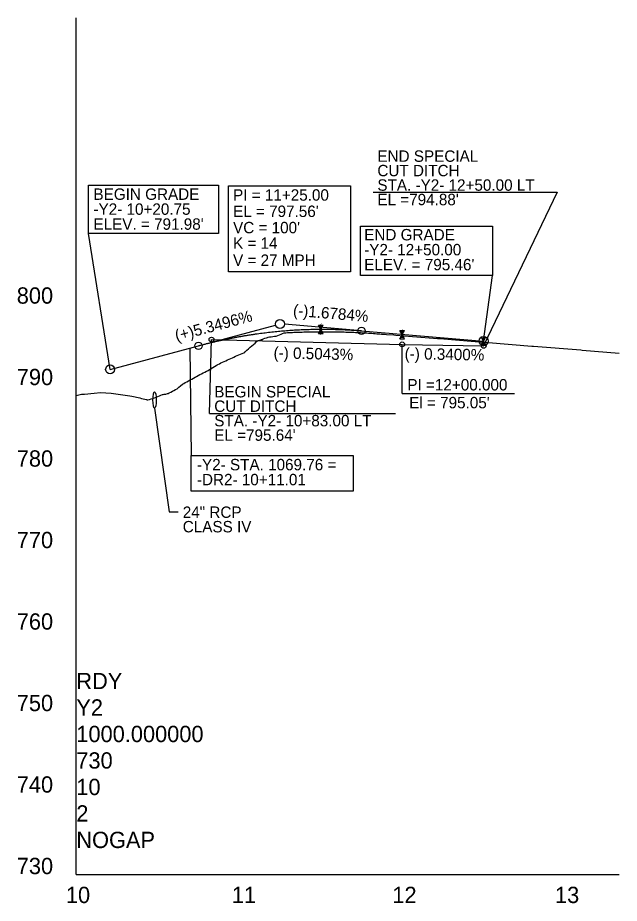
# Model space of a CAD drawing. Extents: x 579185 to 595036, y -53221 to -44640.
# Drawn here: x 579358 to 579728, y -49553 to -49009 of the extents above; entities that cross this region are included whole.
import ezdxf

# ---------------------------------------------------------------- set-up
doc = ezdxf.new("R2010")
doc.units = 0
for name, color, linetype in [('Exist Profile Cell', 7, 'Continuous'), ('Exist Vertical Profile Ground Line', 7, 'Continuous'), ('Exist Vertical Profile Horizontal Axis Label Major', 7, 'Continuous'), ('Exist Vertical Profile Vertical Axis Label', 7, 'Continuous'), ('Old_Level_2', 7, 'Continuous'), ('Prop Grid Mask', 7, 'Continuous'), ('Prop PFL Cross Pipe CELL', 7, 'Continuous'), ('Prop Vertical Profile Curve Label', 7, 'Continuous'), ('Prop Vertical Profile Ditch Grade Left', 7, 'Continuous'), ('Prop Vertical Profile Ditch Grade Left Label', 7, 'Continuous'), ('Prop Vertical Profile Ditch Grade Right Label', 7, 'Continuous'), ('Prop Vertical Profile Grade', 7, 'Continuous'), ('Prop Vertical Profile Grade Label', 7, 'Continuous'), ('Prop VPI Label', 7, 'Continuous')]:
    doc.layers.add(name, color=color, linetype=linetype)

msp = doc.modelspace()

# ---------------------------------------------------------------- linework, layer by layer
at = {"layer": 'Exist Profile Cell'}
for q in [(579394.26, -49285.12), (579727.53, -49535.12), (579394.26, -49535.12)]:
    msp.add_line((579394.26, -49535.12), q, dxfattribs=at)
at = {"layer": 'Exist Vertical Profile Ground Line'}
for points in [[(579509.93, -49206.12), (579510.93, -49205.74), (579511.5, -49205.53), (579511.92, -49205.47), (579512.92, -49205.31), (579513.91, -49205.16), (579514.91, -49205.01), (579515.91, -49204.86), (579516.9, -49204.72), (579517.9, -49204.34), (579518.89, -49203.96), (579520, -49203.55), (579520.88, -49203.2), (579521.93, -49202.79), (579522.87, -49202.73), (579523.87, -49202.66), (579524.87, -49202.59), (579525.86, -49202.53), (579526.86, -49202.47), (579527.85, -49202.41), (579528.85, -49202.37), (579529.84, -49202.37), (579530.84, -49202.38), (579531.37, -49202.38), (579531.83, -49202.35), (579532.83, -49202.3), (579533.83, -49202.24), (579534.18, -49202.23), (579534.82, -49202.21), (579535.82, -49202.19), (579536.81, -49202.18), (579537.81, -49202.16), (579538.8, -49202.15), (579539.8, -49202.14), (579540.79, -49202.13), (579541.79, -49202.12), (579542.79, -49202.12), (579543.78, -49202.11), (579544.78, -49202.11), (579545.77, -49202.11), (579546.77, -49202.12), (579547.76, -49202.12), (579548.76, -49202.13), (579549.75, -49202.14), (579550.17, -49202.14), (579550.75, -49202.14), (579551.75, -49202.15), (579552.74, -49202.16), (579553.74, -49202.17), (579554.73, -49202.19), (579555.73, -49202.2), (579556.72, -49202.22), (579557.72, -49202.23), (579558.71, -49202.25), (579559.71, -49202.27), (579560.71, -49202.3), (579561.05, -49202.31), (579561.7, -49202.33), (579562.7, -49202.37), (579563.69, -49202.41), (579564.69, -49202.45), (579565.68, -49202.5), (579566.68, -49202.54), (579567.67, -49202.59), (579568.67, -49202.64), (579569.67, -49202.69), (579570.66, -49202.74), (579571.66, -49202.79), (579572.65, -49202.85), (579573.65, -49202.91), (579574.64, -49202.99), (579575.64, -49203.06), (579576.63, -49203.14), (579577.63, -49203.21), (579578.63, -49203.29), (579579.62, -49203.36), (579580.62, -49203.44), (579581.61, -49203.51), (579582.61, -49203.59), (579583.6, -49203.66), (579584.6, -49203.74), (579589.14, -49204.08), (579590.39, -49204.16), (579616.01, -49206.25), (579617.31, -49206.34), (579646.16, -49208.7), (579647.17, -49208.76), (579673.79, -49210.89), (579674.84, -49210.97), (579703.84, -49213.28), (579704.69, -49213.34), (579727.53, -49215.29)], [(579394.26, -49241.25), (579397.52, -49240.49), (579399.26, -49240.39), (579405.15, -49239.72), (579409.06, -49239.4), (579415.62, -49239.83), (579427.12, -49241.35), (579428.3, -49241.6), (579429.29, -49241.81), (579430.29, -49242.03), (579431.28, -49242.26), (579432.28, -49242.49), (579433.27, -49242.73), (579434.27, -49242.97), (579435.27, -49243.22), (579436.26, -49243.47), (579437.26, -49243.73), (579437.62, -49243.83), (579438.25, -49243.8), (579438.87, -49243.77), (579439.25, -49243.65), (579440.24, -49243.35), (579441.24, -49243.04), (579442.23, -49242.63), (579443.23, -49242.22), (579444.23, -49241.81), (579445.22, -49241.41), (579446.22, -49241.02), (579447.21, -49240.63), (579447.53, -49240.51), (579448.21, -49240.48), (579448.81, -49240.46), (579449.2, -49240.35), (579450.2, -49240.08), (579450.7, -49239.94), (579451.19, -49239.68), (579452.19, -49239.15), (579453.19, -49238.63), (579454.18, -49238.1), (579455.18, -49237.58), (579456.17, -49237.04), (579457.17, -49236.2), (579458.16, -49235.36), (579459.35, -49234.34), (579460.15, -49233.88), (579461.15, -49233.32), (579462.15, -49232.76), (579463.14, -49232.21), (579464.14, -49231.66), (579465.13, -49231.11), (579466.13, -49230.57), (579467.12, -49230.03), (579468.12, -49229.49), (579469.11, -49228.96), (579470.11, -49228.43), (579471.11, -49227.91), (579472.1, -49227.39), (579473.1, -49226.88), (579474.09, -49226.36), (579474.71, -49226.05), (579475.09, -49225.81), (579476.08, -49225.2), (579477.08, -49224.58), (579478.07, -49223.97), (579479.07, -49223.36), (579480.07, -49222.76), (579480.74, -49222.35), (579481.06, -49222.2), (579482.06, -49221.72), (579483.05, -49221.25), (579484.05, -49220.78), (579485.04, -49220.32), (579486.04, -49219.86), (579487.03, -49219.4), (579488.03, -49218.95), (579489.03, -49218.5), (579490.02, -49218.06), (579491.02, -49217.62), (579492.01, -49217.18), (579493.01, -49216.75), (579494, -49216.32), (579495, -49215.9), (579495.99, -49215.48), (579496.99, -49215.05), (579497.59, -49214.62), (579497.99, -49214.3), (579498.37, -49213.99), (579498.98, -49213.44), (579499.98, -49212.55), (579500.97, -49211.66), (579501.97, -49210.77), (579502.96, -49209.89), (579503.96, -49209.02), (579504.95, -49208.16), (579505.43, -49207.75), (579505.95, -49207.57), (579506.95, -49207.23), (579507.94, -49206.89), (579508.25, -49206.79), (579508.94, -49206.52), (579509.93, -49206.12)]]:
    msp.add_lwpolyline(points, dxfattribs=at)
at = {"layer": 'Old_Level_2'}
for p, q in [((579544.26, -49200.6), (579542.82, -49198.1)), ((579542.82, -49198.1), (579545.71, -49198.1)), ((579544.26, -49200.6), (579545.71, -49198.1)), ((579542.82, -49203.1), (579544.26, -49200.6)), ((579542.82, -49203.1), (579545.71, -49203.1)), ((579543.3, -49198.93), (579545.23, -49198.93)), ((579543.3, -49202.27), (579545.23, -49202.27)), ((579543.78, -49199.77), (579544.75, -49199.77)), ((579543.78, -49201.44), (579544.75, -49201.44)), ((579545.71, -49203.1), (579544.26, -49200.6)), ((579594.26, -49203.86), (579592.82, -49201.36)), ((579592.82, -49201.36), (579595.71, -49201.36)), ((579593.3, -49202.19), (579595.23, -49202.19)), ((579593.78, -49203.02), (579594.75, -49203.02)), ((579594.26, -49203.86), (579595.71, -49201.36)), ((579592.82, -49206.36), (579594.26, -49203.86)), ((579592.82, -49206.36), (579595.71, -49206.36)), ((579593.3, -49205.52), (579595.23, -49205.52)), ((579593.78, -49204.69), (579594.75, -49204.69)), ((579595.71, -49206.36), (579594.26, -49203.86)), ((579644.26, -49207.82), (579642.82, -49205.32)), ((579642.82, -49205.32), (579645.71, -49205.32)), ((579642.82, -49210.32), (579644.26, -49207.82)), ((579643.3, -49206.15), (579645.23, -49206.15)), ((579643.78, -49206.98), (579644.75, -49206.98)), ((579643.78, -49208.65), (579644.75, -49208.65)), ((579644.26, -49207.82), (579645.71, -49205.32)), ((579645.71, -49210.32), (579644.26, -49207.82)), ((579642.82, -49210.32), (579645.71, -49210.32)), ((579643.3, -49209.48), (579645.23, -49209.48))]:
    msp.add_line(p, q, dxfattribs=at)
at = {"layer": 'Prop Grid Mask'}
for points in [[(579401.76, -49112.11), (579481.6, -49112.11), (579481.6, -49141.8), (579401.76, -49141.8)], [(579487.69, -49112.49), (579562.62, -49112.49), (579562.62, -49165.3), (579487.69, -49165.3)], [(579568.71, -49137.29), (579649.79, -49137.29), (579649.79, -49167.66), (579568.71, -49167.66)], [(579464.82, -49277.99), (579564.26, -49277.99), (579564.26, -49299.95), (579464.82, -49299.95)]]:
    msp.add_lwpolyline(points, close=True, dxfattribs=at)
at = {"layer": 'Prop PFL Cross Pipe CELL'}
msp.add_ellipse((579442.26, -49243.92), major_axis=(0, 5), ratio=0.2, dxfattribs=at)
at = {"layer": 'Prop Vertical Profile Curve Label'}
for p, q in [((579415.01, -49225.21), (579401.76, -49141.8)), ((579644.26, -49207.81), (579649.79, -49167.66)), ((579464.02, -49212.1), (579464.82, -49277.99))]:
    msp.add_line(p, q, dxfattribs=at)
for centre in [(579569.26, -49201.52), (579469.26, -49210.7)]:
    msp.add_circle(centre, 2.25, dxfattribs=at)
at = {"layer": 'Prop Vertical Profile Ditch Grade Left'}
msp.add_lwpolyline([(579477.26, -49206.92), (579594.26, -49209.87), (579644.26, -49210.72)], dxfattribs=at)
at = {"layer": 'Prop Vertical Profile Ditch Grade Left Label'}
for p, q in [((579576.54, -49116.43), (579689.37, -49116.43)), ((579689.37, -49116.43), (579644.26, -49210.72)), ((579475.9, -49252.35), (579477.26, -49206.92)), ((579594.26, -49240.08), (579594.26, -49209.87)), ((579594.26, -49240.08), (579663.12, -49240.08)), ((579475.9, -49252.35), (579590.12, -49252.35))]:
    msp.add_line(p, q, dxfattribs=at)
for centre in [(579477.26, -49206.92), (579594.26, -49209.87), (579644.26, -49210.72)]:
    msp.add_circle(centre, 1.5, dxfattribs=at)
at = {"layer": 'Prop Vertical Profile Ditch Grade Right Label'}
for p, q in [((579394.26, -49285.12), (579394.26, -49009.43)), ((579442.26, -49248.92), (579451.22, -49312.53)), ((579451.22, -49312.53), (579456.74, -49312.53))]:
    msp.add_line(p, q, dxfattribs=at)
at = {"layer": 'Prop Vertical Profile Grade'}
for p, q in [((579569.26, -49201.52), (579644.26, -49207.81)), ((579415.01, -49225.21), (579469.26, -49210.7))]:
    msp.add_line(p, q, dxfattribs=at)
msp.add_spline([(579469.26, -49210.7), (579471.26, -49210.17), (579473.26, -49209.65), (579475.26, -49209.15), (579477.26, -49208.67), (579479.26, -49208.2), (579481.26, -49207.74), (579483.26, -49207.3), (579485.26, -49206.87), (579487.26, -49206.45), (579489.26, -49206.05), (579491.26, -49205.66), (579493.26, -49205.29), (579495.26, -49204.93), (579497.26, -49204.58), (579499.26, -49204.25), (579501.26, -49203.94), (579503.26, -49203.63), (579505.26, -49203.34), (579507.26, -49203.07), (579509.26, -49202.81), (579511.26, -49202.56), (579513.26, -49202.33), (579515.26, -49202.11), (579517.26, -49201.9), (579519.26, -49201.71), (579521.26, -49201.54), (579523.26, -49201.37), (579525.26, -49201.23), (579527.26, -49201.09), (579529.26, -49200.97), (579531.26, -49200.87), (579533.26, -49200.77), (579535.26, -49200.7), (579537.26, -49200.63), (579539.26, -49200.58), (579541.26, -49200.55), (579543.26, -49200.52), (579545.26, -49200.52), (579547.26, -49200.52), (579549.26, -49200.54), (579551.26, -49200.58), (579553.26, -49200.62), (579555.26, -49200.69), (579557.26, -49200.76), (579559.26, -49200.85), (579561.26, -49200.96), (579563.26, -49201.08), (579565.26, -49201.21), (579567.26, -49201.36), (579569.26, -49201.52)], degree=3, dxfattribs=at)
at = {"layer": 'Prop VPI Label'}
for p, q in [((579469.26, -49210.7), (579516.61, -49198.03)), ((579569.26, -49201.52), (579522, -49197.55))]:
    msp.add_line(p, q, dxfattribs=at)
for centre in [(579519.26, -49197.32), (579644.26, -49207.81), (579415.01, -49225.21)]:
    msp.add_circle(centre, 2.75, dxfattribs=at)

# ---------------------------------------------------------------- texts
at = {"layer": 'Exist Profile Cell'}
for s, p in [('RDY', (579394.26, -49421.37)), ('Y2', (579394.26, -49437.62)), ('1000.000000', (579394.26, -49453.87)), ('730', (579394.26, -49470.12)), ('10', (579394.26, -49486.37)), ('2', (579394.26, -49502.62)), ('NOGAP', (579394.26, -49518.87))]:
    msp.add_text(s, height=10, dxfattribs=at).set_placement(p)
at = {"layer": 'Exist Vertical Profile Horizontal Axis Label Major'}
for s, p in [('10', (579387.85, -49552.62)), ('11', (579489.69, -49552.62)), ('12', (579588.24, -49552.62)), ('13', (579688.07, -49552.62))]:
    msp.add_text(s, height=10, dxfattribs=at).set_placement(p)
at = {"layer": 'Exist Vertical Profile Vertical Axis Label'}
for s, p in [('800', (579357.7, -49184.87)), ('790', (579357.7, -49234.87)), ('780', (579357.7, -49284.87)), ('770', (579357.7, -49334.87)), ('760', (579357.7, -49384.87)), ('750', (579357.7, -49434.87)), ('740', (579357.7, -49484.87)), ('730', (579357.7, -49534.87))]:
    msp.add_text(s, height=10, dxfattribs=at).set_placement(p)
at = {"layer": 'Old_Level_2'}
for p in [(579544.03, -49197.94), (579543.84, -49204.11), (579594.03, -49201.2), (579593.84, -49207.36), (579644.03, -49205.16), (579643.84, -49211.32)]:
    msp.add_text('6"', height=0.8, dxfattribs=at).set_placement(p)
at = {"layer": 'Prop Vertical Profile Curve Label'}
for s, p in [("VC = 100'", (579490.48, -49141.69)), ('K = 14', (579490.48, -49151.2)), ('V = 27 MPH', (579490.46, -49161.69))]:
    msp.add_text(s, height=7, dxfattribs=at).set_placement(p)
at = {"layer": 'Prop Vertical Profile Ditch Grade Left'}
for s, rotation, p in [('(-) 0.5043%', 358.5557, (579515.24, -49218.38)), ('(-) 0.3400%', 359.0261, (579595.73, -49218.97)), ('PI =12+00.000', 360, (579597.45, -49238.11)), ("El = 795.05'", 360, (579598.56, -49249.09))]:
    msp.add_text(s, height=7, rotation=rotation, dxfattribs=at).set_placement(p)
at = {"layer": 'Prop Vertical Profile Ditch Grade Left Label'}
for s, p in [('END SPECIAL', (579579.05, -49097.85)), ('CUT DITCH', (579579.05, -49106.72)), ('STA. -Y2- 12+50.00 LT ', (579579.05, -49115.59)), ("EL =794.88'", (579579.05, -49124.47)), ('BEGIN SPECIAL', (579478.92, -49242.39)), ('CUT DITCH', (579478.92, -49251.27)), ('STA. -Y2- 10+83.00 LT ', (579478.92, -49260.14)), ("EL =795.64'", (579478.92, -49269.01))]:
    msp.add_text(s, height=7, dxfattribs=at).set_placement(p)
at = {"layer": 'Prop Vertical Profile Ditch Grade Right Label'}
for s, p in [('24" RCP', (579459.59, -49316.31)), ('CLASS IV', (579459.59, -49325.19))]:
    msp.add_text(s, height=7, dxfattribs=at).set_placement(p)
at = {"layer": 'Prop Vertical Profile Grade Label'}
for s, rotation, p in [('(-)1.6784%', 355.203, (579527.09, -49192.27)), ('(+)5.3496%', 14.975, (579455.84, -49208.06))]:
    msp.add_text(s, height=7, rotation=rotation, dxfattribs=at).set_placement(p)
at = {"layer": 'Prop VPI Label'}
for s, p in [('BEGIN GRADE', (579404.78, -49121.18)), ('PI = 11+25.00', (579490.48, -49121.69)), ('-Y2- 10+20.75', (579404.78, -49130.35)), ("EL = 797.56'", (579490.48, -49131.69)), ("ELEV. = 791.98'", (579404.78, -49139.53)), ('END GRADE', (579570.95, -49146.05)), ('-Y2- 12+50.00', (579570.95, -49155.23)), ("ELEV. = 795.46'", (579570.95, -49164.4)), ('-Y2- STA. 1069.76 =', (579468.28, -49287.12)), ('-DR2- 10+11.01', (579468.28, -49296.3))]:
    msp.add_text(s, height=7, dxfattribs=at).set_placement(p)

doc.saveas('drawing.dxf')
